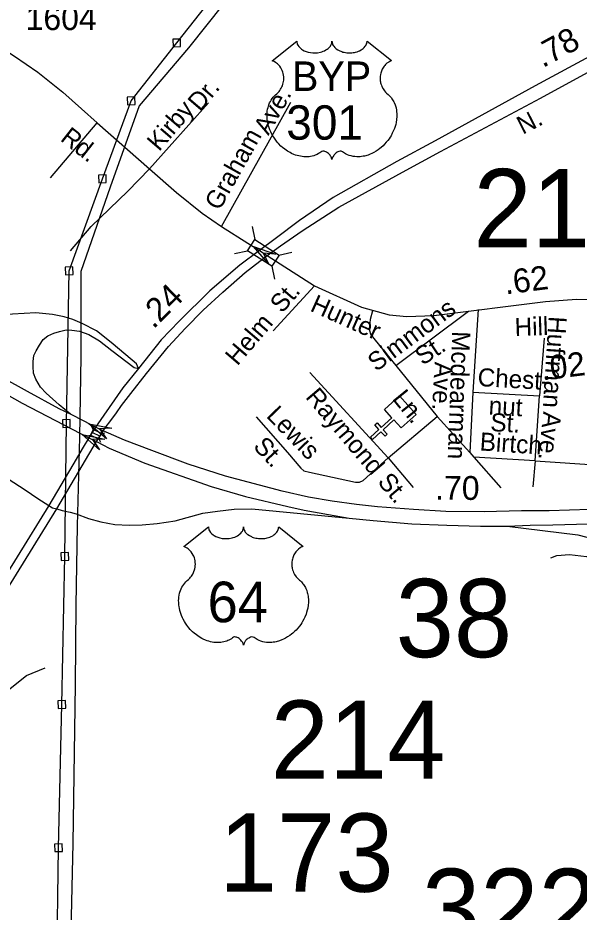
# Model space of a CAD drawing. Extents: x 2220236 to 2384410, y 720751 to 894131.
# Drawn here: x 2349497 to 2352437, y 805976 to 810661 of the extents above; entities that cross this region are included whole.
import ezdxf

# ---------------------------------------------------------------- set-up
doc = ezdxf.new("R2010")
doc.units = 0
doc.layers.add('Default', color=7, linetype='Continuous')

msp = doc.modelspace()

# ---------------------------------------------------------------- linework, layer by layer
at = {"layer": 'Default'}
for p, q in [((2350186.1, 809870.5), (2350495.6, 810216.2)), ((2350564.1, 809567.6), (2350926.5, 810218.8)), ((2349667.6, 809823.9), (2349912.4, 810111.8)), ((2350723.4, 809568.1), (2350737.9, 809500.7)), ((2350632.1, 809426.9), (2350699.5, 809441.4)), ((2350864.6, 809418.4), (2350932, 809432.9)), ((2350827.2, 809360.4), (2350841.7, 809293)), ((2350833.6, 809022.1), (2351050, 809256.7)), ((2351476.9, 808839.9), (2351857.5, 809124.9)), ((2351908.4, 809132.9), (2351880.4, 808700.9)), ((2352252.8, 808983.2), (2352228.5, 808681.1)), ((2351476.9, 808839.9), (2351693.9, 808572.7)), ((2351026.8, 808803.4), (2351436.7, 808355.7)), ((2351880.4, 808700.9), (2351864.3, 808384.7)), ((2351880.4, 808700.9), (2352228.5, 808681.1)), ((2352206.6, 808340.9), (2352228.5, 808681.1)), ((2351436.7, 808355.7), (2351693.9, 808572.7)), ((2351693.9, 808572.7), (2351864.3, 808384.7)), ((2349882.5, 808520.6), (2349891.7, 808504.1)), ((2349859.5, 808472.2), (2349878.1, 808475.5)), ((2349884.9, 808489.8), (2349927.8, 808469.4)), ((2349921.1, 808455.4), (2349930.3, 808438.9)), ((2349934.5, 808483.7), (2349953.1, 808487)), ((2351436.7, 808355.7), (2351568, 808200)), ((2351864.3, 808384.7), (2351885.5, 808358.7)), ((2351885.5, 808358.7), (2352025.8, 808199.2)), ((2352206.6, 808340.9), (2351885.5, 808358.7)), ((2352206.6, 808340.9), (2352193.8, 808203.7)), ((2352206.6, 808340.9), (2352556.7, 808317.2))]:
    msp.add_line(p, q, dxfattribs=at)
for points in [[(2346701.4, 803768.3), (2347318, 803863.7), (2348082.4, 803978.8), (2348896.4, 804114.6), (2349668.8, 804235.8), (2349684, 804971.7), (2349701.5, 805673.7), (2349709.8, 806313.5), (2349726.9, 807063.6), (2349743.4, 807839.6), (2349751, 808535.4), (2349765.4, 809335.3), (2349939.6, 809817.2), (2350090.8, 810226.9), (2350328.9, 810529.6), (2350606.6, 810882.8), (2351204.5, 811377.9), (2351739.2, 811798), (2352473.9, 812380.7), (2353111.5, 812908.3), (2353471.9, 813194.5), (2353662.4, 813640.7)], [(2353680.1, 813501), (2353539.9, 813195.3), (2353508.6, 813129), (2353453.3, 813082.3), (2353154.4, 812836.8), (2352423.5, 812252.2), (2351712.6, 811679.9), (2351106.6, 811196.8), (2350696.9, 810861.9), (2350657.2, 810829.5), (2350576.4, 810736.6), (2350391.2, 810504.3), (2350132.9, 810199.4), (2349980.2, 809773.6), (2349827.6, 809332), (2349826.9, 808886.2), (2349820, 808464.1), (2349807.5, 808000.2), (2349800.4, 807584.2), (2349797.5, 807166.3), (2349785.5, 806336.4), (2349765.7, 805488.5)], [(2348290, 811199.5), (2348998.2, 810754.5), (2349167.5, 810653.5), (2349211.5, 810627.7), (2349300.8, 810575.2), (2349478.8, 810460.1), (2349601.9, 810376.3), (2349731.9, 810271.9), (2349831.1, 810184.6), (2349912.4, 810111.8), (2350186.1, 809870.5), (2350328, 809745.6), (2350463.1, 809637.8), (2350564.1, 809567.6), (2350701.2, 809480.6), (2350762.3, 809441.9)], [(2352818, 810641.1), (2352741.8, 810599.1), (2352514.3, 810471.8), (2352206, 810304.4), (2351682.8, 810017.3), (2351481.9, 809909.3), (2351149, 809720.6), (2350972.6, 809598.7), (2350844, 809504.2), (2350762.3, 809441.9)], [(2350802.8, 809416), (2350873.2, 809467.1), (2350986.5, 809545.2), (2351178.9, 809669.2), (2351511.8, 809852.6), (2351710.6, 809960.6), (2352234.8, 810240.3), (2352864.2, 810584)], [(2350309.8, 810508.8), (2350349.7, 810510.4), (2350348.1, 810550.4), (2350308.1, 810548.7), (2350309.8, 810508.8)], [(2350071.6, 810206.1), (2350111.6, 810207.8), (2350109.9, 810247.7), (2350070, 810246.1), (2350071.6, 810206.1)], [(2349772.1, 809440.9), (2349881.6, 809567.6), (2350072.3, 809752.8), (2350186.1, 809870.5)], [(2349920.5, 809796.4), (2349960.4, 809798), (2349958.8, 809838), (2349918.8, 809836.3), (2349920.5, 809796.4)], [(2350762.3, 809441.9), (2350660.1, 809364.9), (2350502.9, 809231.3), (2350341.1, 809072.3), (2350247.3, 808973.6), (2350129.7, 808824.1)], [(2350762.3, 809441.9), (2350802.8, 809416)], [(2349773.2, 808584.5), (2349713.2, 808613.6), (2349547.8, 808703.9), (2349288.2, 808847.6), (2348596.6, 809253.3), (2348526.4, 809290.6), (2348325.2, 809404.7)], [(2350129.7, 808824.1), (2350119.1, 808848.9), (2350063.4, 808896.5), (2349985.7, 808960.7), (2349908.4, 809021.6), (2349834.4, 809059.5), (2349785, 809080.9), (2349739, 809094), (2349678.1, 809107.2), (2349590.9, 809115.4), (2349469.2, 809108.8), (2349323.3, 809101.7), (2349144.9, 809109.1), (2348915.9, 809150.8), (2348824.4, 809173.8), (2348325.2, 809404.7)], [(2349944.7, 808498.2), (2349960.2, 808519.7), (2349978.8, 808545), (2350013, 808591.5), (2350039.1, 808630.1), (2350088.2, 808693.4), (2350171.6, 808797.1), (2350286.5, 808939.9), (2350374.1, 809034), (2350467.5, 809130.2), (2350571.3, 809223.8), (2350687.8, 809326.5), (2350802.8, 809416)], [(2350802.8, 809416), (2351050, 809256.7), (2351296.2, 809145.8), (2351441.6, 809105.9), (2351534.8, 809097), (2351675.3, 809101.7), (2352261.3, 809175.5), (2352422.7, 809187.7), (2352571.4, 809184.7), (2352672.5, 809169.8), (2352795.9, 809135.6), (2352908.8, 809086.5), (2352959.4, 809059), (2353377.1, 808783.8), (2353548.1, 808693.8), (2353754.7, 808618), (2353854.3, 808574.8)], [(2348260.7, 809356.5), (2348838.6, 808944), (2348929.3, 808863.7), (2349005.1, 808787.8), (2349079.2, 808705.5), (2349110.7, 808658.4), (2349192.8, 808537.6), (2349275, 808428.9), (2349322.7, 808366.4), (2349367.2, 808313.7), (2349446.1, 808246.2), (2349535, 808188.6), (2349601.9, 808142.2), (2349659.4, 808106.5)], [(2348260.7, 809356.5), (2348430, 809257.7), (2349519.5, 808642), (2349868.6, 808461.5)], [(2349746.2, 809314.5), (2349786.2, 809316.1), (2349784.6, 809356.1), (2349744.6, 809354.4), (2349746.2, 809314.5)], [(2351354.4, 809126.6), (2351342, 809080.1), (2351337.5, 809028), (2351345, 809001.3), (2351476.9, 808839.9)], [(2349773.2, 808584.5), (2349712.6, 808633.1), (2349645.2, 808694), (2349615.6, 808726.9), (2349590.9, 808768.1), (2349579.4, 808799.4), (2349577.7, 808833.9), (2349577.7, 808860.3), (2349581, 808891.5), (2349592.5, 808916.2), (2349610.6, 808945.9), (2349630.4, 808975.5), (2349653.4, 808995.3), (2349686.3, 809008.4), (2349715.9, 809018.3), (2349750.5, 809026.5), (2349780.1, 809024.9), (2349819.6, 809019.9), (2349868.9, 809001.8), (2349924.9, 808968.9), (2349989, 808917.9), (2350106.5, 808829.9), (2350129.7, 808824.1)], [(2350129.7, 808824.1), (2350046.9, 808722.4), (2349904.2, 808517.5)], [(2349731.9, 808514.6), (2349771.8, 808516.2), (2349770.2, 808556.1), (2349730.2, 808554.5), (2349731.9, 808514.6)], [(2349904.2, 808517.5), (2349843.7, 808547.3), (2349773.2, 808584.5)], [(2350744.4, 808570.6), (2350909.4, 808384.7), (2350979.3, 808301.4), (2350995.6, 808288), (2351023.9, 808280.6), (2351185.9, 808246.4), (2351266.2, 808228.5), (2351287, 808228.5), (2351306.3, 808237.4), (2351436.7, 808355.7)], [(2349904.2, 808517.5), (2349885.7, 808489.6), (2349868.6, 808461.5)], [(2349944.7, 808498.2), (2349924.8, 808506.9), (2349904.2, 808517.5)], [(2349908.8, 808440.9), (2349927.9, 808471.7), (2349944.7, 808498.2)], [(2353554.6, 808103.3), (2353292.3, 808101.9), (2352598.6, 808089), (2352279.6, 808078.6), (2352135, 808078.6), (2351939.7, 808072.6), (2351738.5, 808074.1), (2351569.3, 808085.3), (2351380.1, 808100.2), (2351271.2, 808112.1), (2351143.8, 808129.3), (2351020.1, 808150.2), (2350881.5, 808181.5), (2350584.8, 808260.5), (2350389.6, 808323.2), (2350199.5, 808394), (2350056.4, 808449.2), (2349944.7, 808498.2)], [(2349868.6, 808461.5), (2349838.6, 808411.6), (2349784.5, 808319.5), (2349659.4, 808106.5)], [(2349868.6, 808461.5), (2349908.8, 808440.9)], [(2349701, 808088), (2349908.8, 808440.9)], [(2349908.8, 808440.9), (2349976, 808407.4), (2350162.3, 808328.4), (2350510.3, 808205.3), (2350689.2, 808153.1), (2350911.3, 808100.9), (2350996.2, 808081.6), (2351124.4, 808059.2), (2351231.6, 808040.8)], [(2349659.4, 808106.5), (2349325.4, 807569.3), (2349175.1, 807309), (2348997.1, 807000.7)], [(2349044.7, 806990.3), (2349364.1, 807546.1), (2349701, 808088)], [(2349659.4, 808106.5), (2349678.5, 808094.6), (2349701, 808088)], [(2349701, 808088), (2349729.1, 808079.8), (2349761.8, 808073.8), (2349770.3, 808071.3), (2349801.9, 808061.9), (2349867.3, 808038.1), (2349931.3, 808020.3), (2350005.6, 808006.9), (2350079.9, 808003.9), (2350148.3, 808005.4), (2350227.1, 808011.3), (2350320.6, 808026.2), (2350466.1, 808066.8), (2350543.5, 808077.5), (2350630.7, 808087.3), (2350722, 808089), (2351231.6, 808040.8)], [(2351231.6, 808040.8), (2351358.4, 808027.9), (2351559.7, 808010), (2351744.5, 808002.5), (2351920.4, 807998), (2352060.2, 807998)], [(2352060.2, 807998), (2352179.7, 808002.5), (2352299, 808005.5), (2352610.5, 808013), (2353262.4, 808026.4), (2353312.1, 808026)], [(2352060.2, 807998), (2352429.5, 807953.4), (2352556.5, 807920.3), (2352625, 807895.5), (2352788.4, 807811.8), (2352987.6, 807700.9), (2353081.3, 807658.5), (2353164.5, 807631), (2353244.8, 807614.7), (2353289.4, 807614.7), (2353322.1, 807619.1), (2353371.2, 807626.6)], [(2349724.2, 807818.8), (2349764.2, 807820.4), (2349762.6, 807860.3), (2349722.6, 807858.7), (2349724.2, 807818.8)], [(2352289.3, 807832.4), (2352320.2, 807844), (2352385.6, 807848.9), (2352474.8, 807838.5), (2352581.8, 807805.8), (2352676.9, 807752.3), (2352769.1, 807686.8), (2352928.2, 807539.5), (2353284.9, 807175.1), (2353357.8, 807117.1), (2353387.5, 807103.7), (2353417.2, 807105.2), (2353447, 807114.1), (2353494.5, 807139.4)], [(2349181.8, 806929.6), (2349315.3, 807036.5), (2349542.4, 807215.1), (2349639.5, 807255.2)], [(2349707.7, 807042.8), (2349747.6, 807044.4), (2349746, 807084.3), (2349706.1, 807082.7), (2349707.7, 807042.8)], [(2349690.7, 806292.8), (2349730.6, 806294.4), (2349729, 806334.3), (2349689.1, 806332.7), (2349690.7, 806292.8)]]:
    msp.add_lwpolyline(points, dxfattribs=at)
for points in [[(2350958.1, 810539.1), (2350958.4, 810533.8), (2350959.7, 810527.5), (2350960.7, 810524.2), (2350963.7, 810518), (2350968.5, 810510.6), (2350975.3, 810503.4), (2350983, 810497.1), (2350988.1, 810493.7), (2350996.9, 810489), (2351006.9, 810484.8), (2351018, 810481.6), (2351029.3, 810479.4), (2351041.7, 810478), (2351053.9, 810477.8), (2351067.1, 810478.7), (2351081.7, 810481.6), (2351088.4, 810483.3), (2351096, 810485.9), (2351102.9, 810488.8), (2351110.6, 810492.9), (2351116.8, 810496.8), (2351121.6, 810500.3), (2351128.4, 810506.9), (2351133.9, 810513.6), (2351136.1, 810517.4), (2351138.1, 810521.1), (2351140.8, 810528.8), (2351141.6, 810532.2), (2351142.1, 810539.4), (2351142.5, 810533.4), (2351143.2, 810529.7), (2351144.1, 810526), (2351145.7, 810522.1), (2351148.4, 810516.7), (2351151.4, 810512.1), (2351157.2, 810505.3), (2351160.7, 810502), (2351164, 810499.3), (2351172.7, 810493.3), (2351183, 810488.2), (2351188, 810486), (2351193.1, 810484.1), (2351199.7, 810482.2), (2351206.4, 810480.6), (2351213.1, 810479.4), (2351219.9, 810478.4), (2351226.9, 810477.9), (2351232.6, 810477.8), (2351239.6, 810477.8), (2351246.1, 810478.2), (2351252.7, 810479), (2351260, 810480.2), (2351265.8, 810481.5), (2351273.6, 810483.5), (2351280.5, 810486), (2351286.7, 810488.7), (2351294.7, 810492.9), (2351301.1, 810496.9), (2351305.8, 810500.7), (2351311.5, 810505.9), (2351316.8, 810512), (2351319.9, 810516.5), (2351322.1, 810521.1), (2351324.1, 810526), (2351325.4, 810531.2), (2351326, 810535.7), (2351326.1, 810539.5), (2351454.7, 810437), (2351451.7, 810435.9), (2351444.7, 810432.5), (2351439.2, 810429.2), (2351430.3, 810423), (2351426.5, 810419.6), (2351422.7, 810416), (2351419.2, 810412.2), (2351416.2, 810408.6), (2351412.4, 810403.4), (2351409.1, 810398.3), (2351405.8, 810392.6), (2351403.4, 810387.6), (2351399.5, 810377.3), (2351397.6, 810370.8), (2351396.4, 810365.2), (2351394.8, 810353.7), (2351394.5, 810348.3), (2351394.5, 810342.9), (2351394.8, 810337.2), (2351395.3, 810331.7), (2351396.3, 810326), (2351397.2, 810321), (2351398.8, 810314.8), (2351401.1, 810307.7), (2351403.9, 810300.8), (2351409.8, 810289.6), (2351417.3, 810278.2), (2351422.7, 810271.8), (2351428, 810266.4), (2351436, 810259.7), (2351440.3, 810255.9), (2351445.2, 810250.9), (2351453.2, 810241.6), (2351456.5, 810237.2), (2351459.8, 810232.2), (2351462.9, 810227.2), (2351465.9, 810221.7), (2351468.3, 810216.9), (2351472.8, 810205.9), (2351476.1, 810195.2), (2351477.7, 810189.5), (2351480.1, 810176.9), (2351481, 810170.7), (2351482, 810158.4), (2351482, 810143.5), (2351480.9, 810129.4), (2351478.2, 810112.9), (2351476, 810103), (2351472.6, 810091.5), (2351469.4, 810081.6), (2351463.5, 810066.9), (2351458.3, 810056.3), (2351451.5, 810043.8), (2351446.9, 810036.3), (2351441.5, 810028.2), (2351434.7, 810018.9), (2351426.8, 810009.1), (2351417.3, 809998.7), (2351409.7, 809991), (2351399.6, 809982), (2351393.6, 809977), (2351384.9, 809970.5), (2351373.1, 809962.6), (2351361.4, 809955.8), (2351351.4, 809950.7), (2351342.6, 809946.9), (2351331.2, 809942.6), (2351312.2, 809937.3), (2351305.3, 809935.9), (2351297.1, 809934.7), (2351289.4, 809933.9), (2351282, 809933.5), (2351272, 809933.5), (2351262, 809934.2), (2351252.6, 809935.6), (2351242.8, 809937.6), (2351232.6, 809940.7), (2351223.2, 809944.3), (2351213.8, 809949), (2351197.9, 809959), (2351193.3, 809961.4), (2351190.7, 809962.1), (2351184.6, 809962.4), (2351178.8, 809961.2), (2351172.9, 809958.8), (2351169.3, 809956.9), (2351164.6, 809953.8), (2351160.9, 809950.9), (2351156.5, 809946.8), (2351153.5, 809943.3), (2351151.2, 809940.5), (2351146.7, 809933.5), (2351145.1, 809930.1), (2351143.4, 809925.8), (2351142, 809919.4), (2351139.9, 809927.5), (2351137.6, 809932.8), (2351134.8, 809937.3), (2351132, 809941.4), (2351127.5, 809946.5), (2351123.5, 809950.4), (2351118.6, 809954.4), (2351113.5, 809957.5), (2351109.3, 809959.6), (2351105.5, 809961), (2351100.9, 809962.2), (2351097.1, 809962.5), (2351094, 809962.4), (2351089.7, 809961.4), (2351083.9, 809957.2), (2351078.4, 809953.4), (2351072.4, 809949.7), (2351065.2, 809945.9), (2351060, 809943.5), (2351053.8, 809941.1), (2351046.5, 809938.6), (2351038.6, 809936.6), (2351030.5, 809935), (2351023.3, 809933.8), (2351015.6, 809933.2), (2351008.7, 809932.9), (2351001.5, 809933), (2350994.8, 809933.5), (2350986.9, 809934.2), (2350977.2, 809935.7), (2350969.2, 809937.5), (2350960.7, 809939.8), (2350951.9, 809942.5), (2350942.6, 809946.1), (2350930.9, 809951.2), (2350922.8, 809955.3), (2350909.9, 809962.7), (2350894.9, 809973.1), (2350883.5, 809982.3), (2350875.2, 809989.8), (2350863, 810002.3), (2350855.8, 810010.4), (2350844.5, 810025), (2350837.3, 810035.6), (2350832.7, 810043.3), (2350825.8, 810055.8), (2350822.1, 810063.6), (2350817.2, 810075), (2350813.4, 810085.4), (2350810.2, 810095.3), (2350808.5, 810101.6), (2350806, 810112.6), (2350804.6, 810120.5), (2350803.1, 810131.2), (2350802.3, 810142.5), (2350802.2, 810152.9), (2350802.4, 810161.6), (2350803.4, 810171.7), (2350805.1, 810182.4), (2350807.2, 810191.6), (2350809, 810198.2), (2350811.8, 810206.3), (2350815.4, 810215.1), (2350819.6, 810223.7), (2350823.7, 810230.7), (2350828.8, 810238.3), (2350833.8, 810244.8), (2350840.4, 810251.9), (2350847.2, 810258.5), (2350853.5, 810263.5), (2350860.9, 810270.8), (2350864.8, 810275.2), (2350869.5, 810281.4), (2350873.2, 810287.1), (2350876.1, 810292.2), (2350880, 810299.7), (2350882.4, 810305.3), (2350885.4, 810314), (2350886.8, 810320.1), (2350888.4, 810327.9), (2350889.4, 810335.3), (2350889.7, 810344.5), (2350889.5, 810352.1), (2350888.5, 810361), (2350886.8, 810369.5), (2350884.8, 810376.9), (2350881.6, 810385.4), (2350878.7, 810391.7), (2350873.8, 810400.1), (2350868.3, 810407.9), (2350862.7, 810414.3), (2350857, 810420), (2350851.5, 810424.3), (2350846.3, 810428), (2350839.8, 810431.9), (2350833.5, 810435.1), (2350829.5, 810436.6)], [(2350737.9, 809500.7), (2350864.8, 809418.7), (2350826.5, 809359.4), (2350699.5, 809441.4)], [(2350812.3, 809371.2), (2350731.6, 809462.6), (2350847.2, 809423.8), (2350782.4, 809428.9)], [(2351505.1, 808512.4), (2351466.7, 808554.4), (2351410.4, 808503.2), (2351431.9, 808479.6), (2351420, 808468.8), (2351398.5, 808492.5), (2351354, 808452.1), (2351343.2, 808463.9), (2351387.8, 808504.4), (2351366.2, 808528.1), (2351378.1, 808538.8), (2351399.6, 808515.1), (2351455.9, 808566.3), (2351417.3, 808609.1), (2351496.1, 808680.6), (2351583.9, 808583.9)], [(2349961.7, 808454.8), (2349869.3, 808534.3), (2349989.1, 808511.7), (2349924.2, 808507.9)], [(2349878.1, 808475.5), (2349921, 808455.2), (2349934.5, 808483.7), (2349891.7, 808504.1)], [(2349925.3, 808397.9), (2349833.8, 808478.4), (2349953.3, 808454.5), (2349888.4, 808451.4)], [(2350495.1, 807994), (2350495.4, 807988.7), (2350496.7, 807982.4), (2350497.7, 807979.1), (2350500.6, 807972.9), (2350505.5, 807965.5), (2350512.3, 807958.3), (2350520, 807952), (2350525.1, 807948.7), (2350533.9, 807943.9), (2350543.9, 807939.8), (2350554.9, 807936.6), (2350566.3, 807934.3), (2350578.6, 807932.9), (2350590.9, 807932.7), (2350604.1, 807933.7), (2350618.7, 807936.5), (2350625.4, 807938.2), (2350632.9, 807940.8), (2350639.9, 807943.7), (2350647.6, 807947.8), (2350653.8, 807951.8), (2350658.6, 807955.3), (2350665.4, 807961.8), (2350670.8, 807968.6), (2350673.1, 807972.4), (2350675.1, 807976), (2350677.8, 807983.8), (2350678.6, 807987.2), (2350679.1, 807994.3), (2350679.5, 807988.3), (2350680.1, 807984.6), (2350681.1, 807981), (2350682.7, 807977.1), (2350685.4, 807971.6), (2350688.4, 807967), (2350694.2, 807960.3), (2350697.7, 807956.9), (2350701, 807954.3), (2350709.7, 807948.3), (2350719.9, 807943.1), (2350725, 807940.9), (2350730.1, 807939.1), (2350736.7, 807937.1), (2350743.4, 807935.5), (2350750.1, 807934.4), (2350756.9, 807933.4), (2350763.9, 807932.9), (2350769.6, 807932.7), (2350776.6, 807932.8), (2350783.1, 807933.2), (2350789.7, 807933.9), (2350797, 807935.1), (2350802.8, 807936.4), (2350810.6, 807938.5), (2350817.5, 807941), (2350823.7, 807943.6), (2350831.7, 807947.8), (2350838.1, 807951.8), (2350842.8, 807955.6), (2350848.5, 807960.8), (2350853.8, 807967), (2350856.9, 807971.5), (2350859.1, 807976.1), (2350861.1, 807981), (2350862.4, 807986.1), (2350863, 807990.6), (2350863.1, 807994.4), (2350991.7, 807892), (2350988.7, 807890.8), (2350981.7, 807887.4), (2350976.2, 807884.1), (2350967.3, 807877.9), (2350963.5, 807874.5), (2350959.7, 807870.9), (2350956.2, 807867.1), (2350953.1, 807863.6), (2350949.4, 807858.4), (2350946.1, 807853.2), (2350942.8, 807847.5), (2350940.4, 807842.6), (2350936.5, 807832.2), (2350934.6, 807825.7), (2350933.4, 807820.2), (2350931.8, 807808.7), (2350931.5, 807803.2), (2350931.5, 807797.8), (2350931.8, 807792.1), (2350932.3, 807786.7), (2350933.3, 807781), (2350934.2, 807775.9), (2350935.8, 807769.8), (2350938.1, 807762.6), (2350940.9, 807755.7), (2350946.8, 807744.6), (2350954.3, 807733.2), (2350959.7, 807726.8), (2350965, 807721.3), (2350973, 807714.6), (2350977.3, 807710.8), (2350982.2, 807705.9), (2350990.2, 807696.5), (2350993.5, 807692.1), (2350996.8, 807687.2), (2350999.8, 807682.1), (2351002.9, 807676.6), (2351005.3, 807671.8), (2351009.8, 807660.8), (2351013.1, 807650.1), (2351014.7, 807644.5), (2351017, 807631.9), (2351018, 807625.6), (2351018.9, 807613.3), (2351019, 807598.4), (2351017.8, 807584.3), (2351015.2, 807567.8), (2351013, 807557.9), (2351009.6, 807546.5), (2351006.3, 807536.5), (2351000.5, 807521.8), (2350995.3, 807511.2), (2350988.5, 807498.7), (2350983.9, 807491.2), (2350978.5, 807483.2), (2350971.7, 807473.9), (2350963.8, 807464), (2350954.3, 807453.6), (2350946.6, 807445.9), (2350936.6, 807437), (2350930.5, 807431.9), (2350921.9, 807425.4), (2350910, 807417.5), (2350898.3, 807410.7), (2350888.4, 807405.7), (2350879.6, 807401.9), (2350868.2, 807397.5), (2350849.2, 807392.3), (2350842.3, 807390.8), (2350834.1, 807389.6), (2350826.4, 807388.9), (2350819, 807388.4), (2350809, 807388.4), (2350799, 807389.2), (2350789.6, 807390.5), (2350779.8, 807392.6), (2350769.5, 807395.6), (2350760.2, 807399.3), (2350750.8, 807403.9), (2350734.9, 807413.9), (2350730.3, 807416.4), (2350727.7, 807417.1), (2350721.6, 807417.4), (2350715.8, 807416.1), (2350709.9, 807413.8), (2350706.3, 807411.9), (2350701.6, 807408.8), (2350697.9, 807405.9), (2350693.5, 807401.7), (2350690.5, 807398.2), (2350688.2, 807395.5), (2350683.7, 807388.4), (2350682.1, 807385.1), (2350680.4, 807380.7), (2350678.9, 807374.4), (2350676.9, 807382.4), (2350674.6, 807387.7), (2350671.8, 807392.3), (2350669, 807396.3), (2350664.5, 807401.5), (2350660.5, 807405.3), (2350655.6, 807409.3), (2350650.5, 807412.4), (2350646.3, 807414.5), (2350642.5, 807416), (2350637.9, 807417.1), (2350634.1, 807417.4), (2350631, 807417.4), (2350626.7, 807416.4), (2350620.9, 807412.2), (2350615.4, 807408.4), (2350609.4, 807404.7), (2350602.2, 807400.9), (2350597, 807398.4), (2350590.8, 807396), (2350583.5, 807393.6), (2350575.6, 807391.5), (2350567.4, 807389.9), (2350560.3, 807388.8), (2350552.6, 807388.1), (2350545.7, 807387.9), (2350538.5, 807387.9), (2350531.7, 807388.5), (2350523.9, 807389.2), (2350514.2, 807390.6), (2350506.2, 807392.4), (2350497.6, 807394.7), (2350488.9, 807397.4), (2350479.6, 807401), (2350467.9, 807406.1), (2350459.8, 807410.3), (2350446.9, 807417.7), (2350431.9, 807428.1), (2350420.5, 807437.3), (2350412.2, 807444.8), (2350400, 807457.2), (2350392.8, 807465.4), (2350381.5, 807480), (2350374.3, 807490.5), (2350369.6, 807498.3), (2350362.8, 807510.7), (2350359, 807518.6), (2350354.2, 807530), (2350350.4, 807540.4), (2350347.2, 807550.3), (2350345.5, 807556.6), (2350343, 807567.6), (2350341.5, 807575.4), (2350340.1, 807586.1), (2350339.3, 807597.4), (2350339.1, 807607.9), (2350339.4, 807616.5), (2350340.4, 807626.6), (2350342.1, 807637.3), (2350344.2, 807646.5), (2350346, 807653.1), (2350348.8, 807661.2), (2350352.4, 807670.1), (2350356.6, 807678.6), (2350360.7, 807685.7), (2350365.8, 807693.3), (2350370.8, 807699.7), (2350377.4, 807706.9), (2350384.2, 807713.4), (2350390.5, 807718.5), (2350397.9, 807725.8), (2350401.8, 807730.2), (2350406.4, 807736.3), (2350410.2, 807742), (2350413.1, 807747.1), (2350417, 807754.7), (2350419.4, 807760.3), (2350422.4, 807768.9), (2350423.8, 807775), (2350425.4, 807782.8), (2350426.3, 807790.2), (2350426.7, 807799.4), (2350426.5, 807807), (2350425.5, 807815.9), (2350423.8, 807824.4), (2350421.8, 807831.9), (2350418.6, 807840.4), (2350415.7, 807846.6), (2350410.8, 807855), (2350405.3, 807862.9), (2350399.6, 807869.2), (2350393.9, 807874.9), (2350388.5, 807879.2), (2350383.3, 807882.9), (2350376.7, 807886.9), (2350370.4, 807890), (2350366.5, 807891.6)]]:
    msp.add_lwpolyline(points, close=True, dxfattribs=at)

# ---------------------------------------------------------------- texts
for s, height, p in [('1604', 125, (2349538, 810597.2)), ('BYP', 155, (2350932.8, 810277.8)), ('301', 180, (2350902.9, 810022.9)), ('215', 410.1, (2351883.7, 809459.3)), ('64', 212.5, (2350490.8, 807494.7)), ('38', 410.1, (2351475.7, 807311.6)), ('214', 410.1, (2350821.3, 806674.5)), ('173', 410.1, (2350549.8, 806082.8)), ('322', 410.1, (2351614.1, 805793.4))]:
    msp.add_text(s, height=height, dxfattribs=at).set_placement(p)
for s, height, rotation, p in [('.78', 125, 28.492, (2352246.4, 810397.5)), ('Dr.', 95, 49.4277, (2350450.6, 810165.8)), ('Ave.', 95, 60.692, (2350809.4, 810042.1)), ('Kirby', 95, 49.4277, (2350236.9, 809957.4)), ('N.', 95, 26.8823, (2352141.2, 810048.3)), ('Rd.', 95, 321.8579, (2349714.4, 810021.1)), ('Graham', 95, 60.692, (2350552.8, 809646.6)), ('.62', 125, 7.1796, (2352051.4, 809212)), ('.24', 125, 44.5063, (2350206.7, 809027.8)), ('St.', 95, 49.5416, (2350881.2, 809109.3)), ('Hunter', 95, 335.7613, (2351022.6, 809128)), ('Simmons', 95, 36.635, (2351374.4, 808804.9)), ('Helm', 95, 49.5416, (2350646.8, 808834.4)), ('Hill', 95, 1.959, (2352100.4, 808993.5)), ('Huffman', 95, 266.3168, (2352277.4, 809100)), ('Mcdearman', 95, 267.9956, (2351772, 809020.7)), ('St.', 95, 33.2484, (2351617, 808837.7)), ('.02', 125, 7.039, (2352244.3, 808761.5)), ('Ave.', 95, 267.0607, (2351679.8, 808860.5)), ('Chest-', 95, 356.7445, (2351903.2, 808732.4)), ('Raymond', 95, 310.3601, (2350999.5, 808672.7)), ('Ln.', 95, 309.0809, (2351454.2, 808665.1)), ('nut', 95, 356.7445, (2351961.1, 808583.1)), ('Lewis', 95, 314.026, (2350793.6, 808572.8)), ('St.', 95, 356.7445, (2351969.9, 808496.4)), ('Ave.', 95, 263.9685, (2352249.4, 808600.8)), ('St.', 95, 313.1666, (2350725.3, 808411.9)), ('Birtch', 95, 356.1272, (2351914, 808395.2)), ('St.', 95, 310.1629, (2351377, 808228.3)), ('.70', 125, 359.5752, (2351682.4, 808137))]:
    msp.add_text(s, height=height, rotation=rotation, dxfattribs=at).set_placement(p)

doc.saveas('drawing.dxf')
